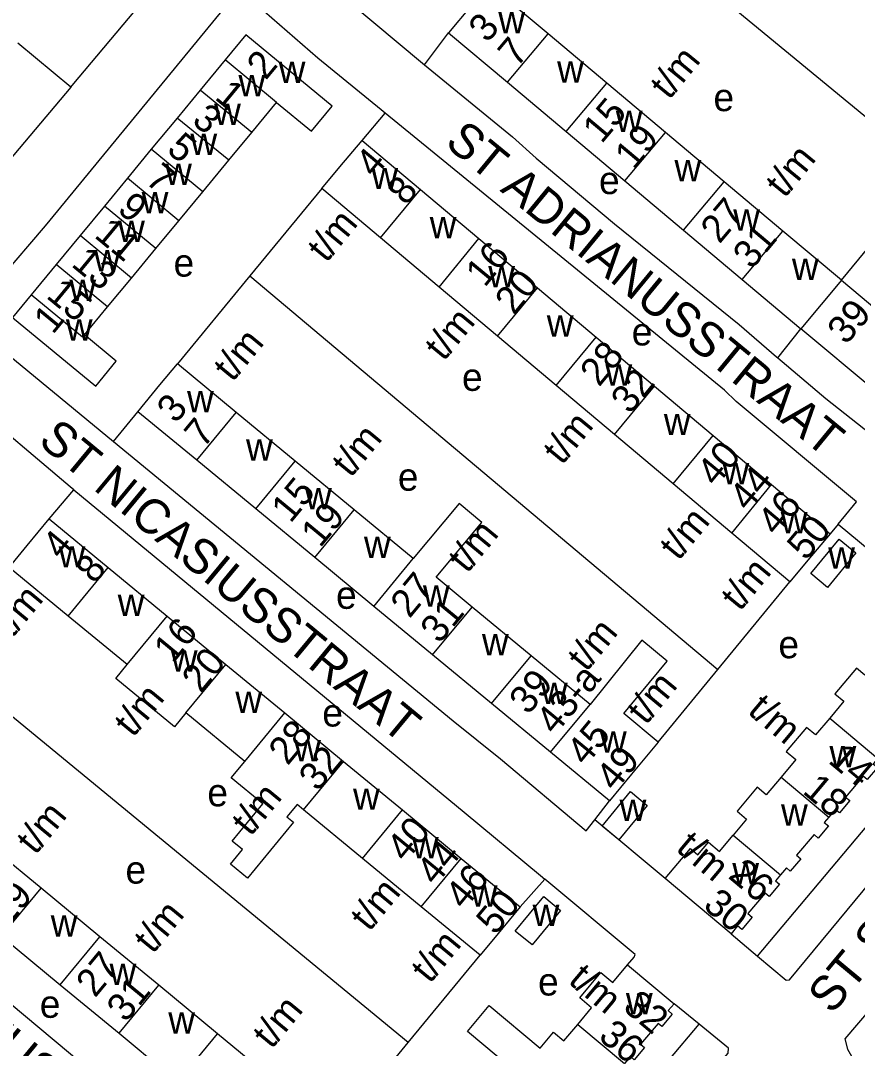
# Model space of a CAD drawing. Extents: x 161141 to 163125, y 381621 to 383200.
# Drawn here: x 162366.8 to 162487.6, y 382042.2 to 382190.7 of the extents above; entities that cross this region are included whole.
import ezdxf

# ---------------------------------------------------------------- set-up
doc = ezdxf.new("R2010")
doc.units = 0
for name, color, linetype in [('BLT_Basislijn', 7, 'Continuous'), ('BLT_Bebouwing', 7, 'Continuous'), ('BLT_Centroide', 7, 'Continuous'), ('BLT_Huisnummer', 7, 'Continuous'), ('BLT_Huisnummer_ tussenligend', 7, 'Continuous'), ('BLT_Huisnummer_reeks', 7, 'Continuous'), ('BLT_Onderverdeling_panden', 7, 'Continuous'), ('BLT_Straatnaam', 7, 'Continuous')]:
    doc.layers.add(name, color=color, linetype=linetype)

msp = doc.modelspace()

# ---------------------------------------------------------------- linework, layer by layer
at = {"layer": 'BLT_Basislijn'}
for p, q in [((162447, 382211.23), (162498.28, 382169)), ((162425.11, 382184.3), (162428.6, 382188.91)), ((162374.05, 382181.08), (162366.4, 382187.4)), ((162416.11, 382173.38), (162419.46, 382177.32)), ((162485.33, 382153.17), (162498.28, 382169)), ((162410.28, 382166.44), (162399.88, 382153.81)), ((162399.88, 382153.81), (162389.44, 382141.11)), ((162399.88, 382153.81), (162467.46, 382096.97)), ((162476.13, 382141.96), (162479.46, 382146.18)), ((162380.2, 382129.91), (162383.72, 382134.19)), ((162370.93, 382118.71), (162374.49, 382122.89)), ((162484.85, 382117.97), (162483.68, 382116.55)), ((162484.85, 382117.97), (162498.08, 382106.84)), ((162467.46, 382096.97), (162477.85, 382109.62)), ((162422.74, 382043.07), (162354.76, 382099.08)), ((162458.85, 382086.48), (162467.46, 382096.97)), ((162449.69, 382075.26), (162451.83, 382077.98)), ((162459.88, 382066.76), (162449.69, 382075.26)), ((162438.93, 382062.68), (162442.5, 382066.68)), ((162469.37, 382058.8), (162473.21, 382055.57)), ((162422.74, 382043.07), (162433.16, 382055.68)), ((162464.77, 382045.72), (162461.15, 382048.69)), ((162412.21, 382030.33), (162422.74, 382043.07))]:
    msp.add_line(p, q, dxfattribs=at)
for points in [[(162374.05, 382181.08), (162374.24, 382181.3), (162389.76, 382199.78), (162389.83, 382201.71), (162389.53, 382203.06), (162388.96, 382203.86), (162380.8, 382210.39), (162367.61, 382221.41), (162366.76, 382221.63)], [(162404.02, 382201.95), (162424.83, 382184.54), (162425.11, 382184.3)], [(162401.95, 382191.98), (162398.46, 382194.68), (162395.63, 382191.81), (162370.34, 382161.04), (162363.85, 382153.43), (162361.77, 382150.62), (162361.1, 382149.22), (162361.1, 382146.74), (162362.02, 382144.86), (162380.2, 382129.91)], [(162419.46, 382177.32), (162418.87, 382177.8), (162409.73, 382185.24), (162401.95, 382191.98)], [(162425.11, 382184.3), (162437.83, 382173.9), (162441.22, 382170.82), (162452.55, 382161.32), (162470.54, 382146.78), (162475.93, 382142.13), (162476.13, 382141.96)], [(162374.05, 382181.08), (162345.7, 382147.46), (162345.49, 382147.22)], [(162484.85, 382117.97), (162487.49, 382121.16), (162470.11, 382135.68), (162468.4, 382137.29), (162419.46, 382177.32)], [(162476.13, 382141.96), (162483.03, 382136.11), (162493.13, 382128.15), (162508.5, 382114.99), (162517.08, 382108.2), (162521.34, 382104.56)], [(162374.49, 382122.89), (162373.95, 382123.33), (162359.15, 382135.85), (162357.7, 382137.01)], [(162380.2, 382129.91), (162429.25, 382089.55), (162436.07, 382084.05), (162448.43, 382073.66), (162449.69, 382075.26)], [(162374.49, 382122.89), (162430.83, 382076.34), (162441.87, 382067.2), (162442.5, 382066.68)], [(162473.21, 382055.57), (162491.75, 382077.67), (162508.24, 382097.79), (162508.41, 382097.99)], [(162473.21, 382055.57), (162477.32, 382052.09), (162477.82, 382052.12), (162512, 382093.47), (162512.23, 382094.27), (162512.12, 382094.68), (162508.41, 382097.99)], [(162334.15, 382074.25), (162337.26, 382071.57), (162358.62, 382054.3), (162378.15, 382037.96), (162379.85, 382036.77), (162386.45, 382031.28), (162396.07, 382023.68), (162401.71, 382018.71), (162402.15, 382018.36)], [(162454.43, 382054.32), (162455.4, 382055.4), (162455.54, 382055.77), (162442.5, 382066.68)], [(162492.15, 382050.8), (162491.42, 382050.23), (162485.81, 382043.6), (162486.16, 382042.1), (162488.03, 382038.91), (162496.49, 382022.82)], [(162433.88, 381999.04), (162429.81, 382002.54), (162429.71, 382003.54), (162447.24, 382024.91), (162464.77, 382045.72)], [(162433.88, 381999.04), (162449.82, 382018.66), (162468.94, 382041.54), (162469.01, 382042.25), (162464.77, 382045.72)]]:
    msp.add_lwpolyline(points, dxfattribs=at)
at = {"layer": 'BLT_Bebouwing'}
for p, q in [((162442.95, 382188.77), (162434.47, 382195.89)), ((162428.6, 382188.91), (162437.08, 382181.79)), ((162451.42, 382181.65), (162442.95, 382188.77)), ((162396.33, 382184.99), (162392.75, 382180.65)), ((162437.08, 382181.79), (162445.56, 382174.67)), ((162459.9, 382174.53), (162451.42, 382181.65)), ((162392.75, 382180.65), (162389.4, 382176.59)), ((162400.17, 382174.52), (162403.75, 382178.87)), ((162389.71, 382176.97), (162389.71, 382176.96)), ((162389.4, 382176.59), (162385.68, 382172.09)), ((162396.88, 382170.54), (162400.17, 382174.52)), ((162445.56, 382174.67), (162454.03, 382167.55)), ((162468.38, 382167.41), (162459.9, 382174.53)), ((162416.11, 382173.38), (162424.53, 382166.29)), ((162385.68, 382172.09), (162382.24, 382167.91)), ((162393.1, 382165.95), (162396.88, 382170.54)), ((162382.24, 382167.91), (162378.93, 382163.89)), ((162454.03, 382167.55), (162462.51, 382160.43)), ((162476.85, 382160.29), (162468.38, 382167.41)), ((162389.65, 382161.77), (162393.1, 382165.95)), ((162418.77, 382159.3), (162410.28, 382166.44)), ((162424.53, 382166.29), (162432.98, 382159.19)), ((162378.93, 382163.89), (162375.41, 382159.63)), ((162386.34, 382157.76), (162389.65, 382161.77)), ((162375.41, 382159.63), (162371.96, 382155.45)), ((162427.21, 382152.2), (162418.77, 382159.3)), ((162432.98, 382159.19), (162441.43, 382152.08)), ((162462.51, 382160.43), (162470.99, 382153.3)), ((162485.33, 382153.17), (162476.85, 382160.29)), ((162382.82, 382153.5), (162386.34, 382157.76)), ((162371.96, 382155.45), (162368.34, 382151.06)), ((162379.37, 382149.32), (162382.82, 382153.5)), ((162470.99, 382153.3), (162479.46, 382146.18)), ((162435.66, 382145.09), (162427.21, 382152.2)), ((162441.43, 382152.08), (162449.88, 382144.98)), ((162376.04, 382145.27), (162379.37, 382149.32)), ((162480.61, 382145.22), (162479.46, 382146.18)), ((162444.11, 382137.99), (162435.66, 382145.09)), ((162449.88, 382144.98), (162458.33, 382137.87)), ((162489.01, 382138.16), (162480.61, 382145.22)), ((162397.95, 382134.09), (162389.44, 382141.11)), ((162452.56, 382130.88), (162444.11, 382137.99)), ((162458.33, 382137.87), (162466.78, 382130.77)), ((162392.24, 382127.17), (162383.72, 382134.19)), ((162406.46, 382127.06), (162397.95, 382134.09)), ((162461.01, 382123.78), (162452.56, 382130.88)), ((162466.78, 382130.77), (162475.23, 382123.66)), ((162400.75, 382120.14), (162392.24, 382127.17)), ((162414.98, 382120.03), (162406.46, 382127.06)), ((162469.46, 382116.67), (162461.01, 382123.78)), ((162475.23, 382123.66), (162483.68, 382116.55)), ((162409.27, 382113.11), (162400.75, 382120.14)), ((162423.49, 382113.01), (162414.98, 382120.03)), ((162370.93, 382118.71), (162379.47, 382111.68)), ((162477.85, 382109.62), (162469.46, 382116.67)), ((162417.78, 382106.08), (162409.27, 382113.11)), ((162373.69, 382104.68), (162365.16, 382111.71)), ((162379.47, 382111.68), (162387.96, 382104.68)), ((162426.29, 382099.06), (162417.78, 382106.08)), ((162440.52, 382098.95), (162432.01, 382105.98)), ((162382.18, 382097.68), (162373.69, 382104.68)), ((162387.96, 382104.68), (162396.46, 382097.68)), ((162434.81, 382092.03), (162426.29, 382099.06)), ((162449.03, 382091.92), (162440.52, 382098.95)), ((162396.46, 382097.68), (162404.95, 382090.68)), ((162443.32, 382085), (162434.81, 382092.03)), ((162399.17, 382083.68), (162390.68, 382090.68)), ((162404.95, 382090.68), (162413.44, 382083.68)), ((162451.83, 382077.98), (162443.32, 382085)), ((162413.44, 382083.68), (162421.94, 382076.68)), ((162416.16, 382069.68), (162407.67, 382076.68)), ((162421.94, 382076.68), (162430.43, 382069.68)), ((162369.78, 382065.36), (162361.29, 382072.37)), ((162424.65, 382062.68), (162416.16, 382069.68)), ((162430.43, 382069.68), (162438.93, 382062.68)), ((162469.37, 382058.8), (162459.88, 382066.76)), ((162378.27, 382058.36), (162369.78, 382065.36)), ((162433.16, 382055.68), (162424.65, 382062.68)), ((162364.05, 382058.42), (162372.54, 382051.41)), ((162386.75, 382051.35), (162378.27, 382058.36)), ((162454.43, 382054.32), (162461.15, 382048.69)), ((162372.54, 382051.41), (162381.02, 382044.41)), ((162395.24, 382044.34), (162386.75, 382051.35)), ((162381.02, 382044.41), (162389.51, 382037.4)), ((162403.73, 382037.34), (162395.24, 382044.34))]:
    msp.add_line(p, q, dxfattribs=at)
for points in [[(162434.47, 382195.89), (162431.82, 382192.74), (162428.6, 382188.91)], [(162403.75, 382178.87), (162408.81, 382174.7), (162411.79, 382178.3), (162399.31, 382188.6), (162396.33, 382184.99)], [(162410.28, 382166.44), (162412.89, 382169.55), (162416.11, 382173.38)], [(162485.33, 382153.17), (162494.88, 382145.14)], [(162368.34, 382151.06), (162365.65, 382147.8), (162377.65, 382137.9), (162380.62, 382141.49), (162376.04, 382145.27)], [(162383.72, 382134.19), (162386.91, 382138.05), (162389.44, 382141.11)], [(162432.01, 382105.98), (162426.81, 382110.27), (162433.38, 382118.2), (162430.11, 382120.92), (162423.49, 382113.01)], [(162365.16, 382111.71), (162367.75, 382114.86), (162370.93, 382118.71)], [(162483.68, 382116.55), (162480.46, 382112.73), (162477.85, 382109.62)], [(162458.85, 382086.48), (162453.88, 382090.58), (162460.13, 382098.16), (162456.48, 382101.17), (162449.03, 382091.92)], [(162490.68, 382098.51), (162488.69, 382096.13), (162487.46, 382097.16), (162484.37, 382093.46), (162485.65, 382092.39), (162483.61, 382089.95)], [(162390.68, 382090.68), (162389.03, 382088.66), (162380.56, 382095.65), (162382.18, 382097.68)], [(162483.61, 382089.95), (162481.57, 382087.52), (162480.28, 382088.6), (162477.33, 382085.09), (162478.7, 382083.94), (162476.58, 382081.4)], [(162458.85, 382086.48), (162455.02, 382081.83), (162451.83, 382077.98)], [(162407.67, 382076.68), (162406.72, 382077.47), (162405.26, 382075.69), (162406.22, 382074.9), (162399.57, 382066.83), (162397.1, 382068.86), (162398.82, 382070.96), (162397.34, 382072.18), (162401.77, 382077.55), (162397.2, 382081.32), (162399.17, 382083.68)], [(162490.58, 382084.11), (162489.9, 382083.31), (162490.49, 382082.82), (162489.01, 382081.05), (162488.43, 382081.54), (162485.91, 382078.54), (162486.51, 382078.03), (162485.02, 382076.26), (162484.42, 382076.76), (162483.47, 382075.63)], [(162476.58, 382081.4), (162474.46, 382078.87), (162473.14, 382079.98), (162470.23, 382076.51), (162471.62, 382075.35), (162469.67, 382073.02)], [(162483.47, 382075.63), (162482.82, 382074.86), (162483.42, 382074.36), (162481.96, 382072.61), (162481.35, 382073.12), (162478.83, 382070.12), (162479.42, 382069.63), (162477.92, 382067.84), (162477.35, 382068.32), (162476.49, 382067.3)], [(162459.88, 382066.76), (162463.52, 382071.1), (162464.59, 382070.19), (162466.13, 382072.03), (162467.72, 382070.69), (162469.67, 382073.02)], [(162476.49, 382067.3), (162475.77, 382066.44), (162476.35, 382065.96), (162474.87, 382064.18), (162474.28, 382064.67), (162471.78, 382061.7), (162472.41, 382061.17), (162470.92, 382059.4), (162470.3, 382059.92), (162469.37, 382058.8)], [(162438.93, 382062.68), (162435.75, 382058.82), (162433.16, 382055.68)], [(162447.24, 382045.7), (162449.24, 382048.09), (162447.53, 382049.52), (162450.59, 382053.17), (162452.28, 382051.75), (162454.43, 382054.32)], [(162440.18, 382037.26), (162431.33, 382044.68), (162434.45, 382048.41), (162441.8, 382042.26), (162443.74, 382044.57), (162445.24, 382043.31), (162447.24, 382045.7)], [(162461.15, 382048.69), (162460.31, 382047.69), (162460.89, 382047.2), (162459.37, 382045.39), (162458.83, 382045.84), (162456.3, 382042.83), (162456.89, 382042.34), (162455.4, 382040.56), (162454.84, 382041.04), (162453.99, 382040.03)]]:
    msp.add_lwpolyline(points, dxfattribs=at)
for points in [[(162480.88, 382110.8), (162484.98, 382115.79), (162487.4, 382113.8), (162483.3, 382108.81)], [(162450.75, 382074.33), (162454.86, 382079.32), (162457.28, 382077.32), (162453.18, 382072.34)], [(162438.21, 382059.17), (162442.32, 382064.16), (162444.74, 382062.16), (162440.64, 382057.18)]]:
    msp.add_lwpolyline(points, close=True, dxfattribs=at)
at = {"layer": 'BLT_Onderverdeling_panden'}
for p, q in [((162437.08, 382181.79), (162442.95, 382188.77)), ((162403.75, 382178.87), (162396.33, 382184.99)), ((162445.56, 382174.67), (162451.42, 382181.65)), ((162400.17, 382174.52), (162392.75, 382180.65)), ((162396.88, 382170.54), (162389.4, 382176.59)), ((162454.03, 382167.55), (162459.9, 382174.53)), ((162393.1, 382165.95), (162385.68, 382172.09)), ((162389.65, 382161.77), (162382.24, 382167.91)), ((162462.51, 382160.43), (162468.38, 382167.41)), ((162418.77, 382159.3), (162424.53, 382166.29)), ((162386.34, 382157.76), (162378.93, 382163.89)), ((162382.82, 382153.5), (162375.41, 382159.63)), ((162427.21, 382152.2), (162432.98, 382159.19)), ((162470.99, 382153.3), (162476.85, 382160.29)), ((162379.37, 382149.32), (162371.96, 382155.45)), ((162485.33, 382153.17), (162479.46, 382146.18)), ((162435.66, 382145.09), (162441.43, 382152.08)), ((162444.11, 382137.99), (162449.88, 382144.98)), ((162452.56, 382130.88), (162458.33, 382137.87)), ((162392.24, 382127.17), (162397.95, 382134.09)), ((162461.01, 382123.78), (162466.78, 382130.77)), ((162400.75, 382120.14), (162406.46, 382127.06)), ((162469.46, 382116.67), (162475.23, 382123.66)), ((162409.27, 382113.11), (162414.98, 382120.03)), ((162373.69, 382104.68), (162379.47, 382111.68)), ((162417.78, 382106.08), (162423.49, 382113.01)), ((162426.29, 382099.06), (162432.01, 382105.98)), ((162382.18, 382097.68), (162387.96, 382104.68)), ((162434.81, 382092.03), (162440.52, 382098.95)), ((162390.68, 382090.68), (162396.46, 382097.68)), ((162443.32, 382085), (162449.03, 382091.92)), ((162399.17, 382083.68), (162404.95, 382090.68)), ((162483.61, 382089.95), (162490.58, 382084.11)), ((162407.67, 382076.68), (162413.44, 382083.68)), ((162476.58, 382081.4), (162483.47, 382075.63)), ((162416.16, 382069.68), (162421.94, 382076.68)), ((162469.67, 382073.02), (162476.49, 382067.3)), ((162424.65, 382062.68), (162430.43, 382069.68)), ((162364.05, 382058.42), (162369.78, 382065.36)), ((162372.54, 382051.41), (162378.27, 382058.36)), ((162381.02, 382044.41), (162386.75, 382051.35)), ((162447.24, 382045.7), (162453.99, 382040.03)), ((162389.51, 382037.4), (162395.24, 382044.34))]:
    msp.add_line(p, q, dxfattribs=at)
msp.add_lwpolyline([(162376.04, 382145.27), (162375.74, 382144.94), (162368.34, 382151.06)], dxfattribs=at)

# ---------------------------------------------------------------- texts
at = {"layer": 'BLT_Centroide'}
for s, p in [('w', (162435.77, 382188.84)), ('w', (162404.06, 382181.66)), ('w', (162444.26, 382181.72)), ('w', (162398.26, 382179.75)), ('e', (162466.83, 382177.6)), ('w', (162394.74, 382175.59)), ('w', (162452.73, 382174.59)), ('w', (162391.32, 382171.28)), ('w', (162387.67, 382166.94)), ('w', (162461.2, 382167.47)), ('w', (162417.45, 382166.34)), ('e', (162450.31, 382165.62)), ('w', (162384.28, 382162.84)), ('w', (162425.87, 382159.25)), ('w', (162469.68, 382160.34)), ('w', (162380.88, 382158.69)), ('w', (162377.39, 382154.47)), ('e', (162388.89, 382153.7)), ('w', (162478.16, 382153.22)), ('w', (162434.32, 382152.16)), ('w', (162373.85, 382150.19)), ('w', (162373.34, 382144.47)), ('w', (162442.77, 382145.03)), ('e', (162455.03, 382143.76)), ('e', (162430.53, 382137.2)), ('w', (162451.23, 382137.94)), ('w', (162390.84, 382134.12)), ('w', (162459.66, 382130.81)), ('w', (162399.35, 382127.12)), ('w', (162468.12, 382123.72)), ('e', (162421.27, 382122.78)), ('w', (162407.87, 382120.09)), ('w', (162476.54, 382116.62)), ('w', (162416.38, 382113.06)), ('w', (162372.3, 382111.69)), ('w', (162483.39, 382111.54)), ('e', (162412.35, 382105.72)), ('w', (162424.89, 382106.03)), ('w', (162380.83, 382104.69)), ('w', (162433.41, 382099)), ('e', (162476.21, 382098.58)), ('w', (162388.5, 382096.66)), ('w', (162441.92, 382091.97)), ('w', (162397.81, 382090.69)), ('e', (162410.36, 382088.72)), ('w', (162450.44, 382084.94)), ('w', (162406.3, 382083.69)), ('w', (162483.58, 382082.83)), ('e', (162393.77, 382077.19)), ('w', (162414.8, 382076.69)), ('w', (162453.27, 382075.07)), ('w', (162476.58, 382074.41)), ('w', (162423.3, 382069.69)), ('e', (162381.95, 382066.03)), ('w', (162469.55, 382065.95)), ('w', (162431.79, 382062.69)), ('w', (162440.72, 382059.91)), ('w', (162371.16, 382058.38)), ('w', (162379.65, 382051.38)), ('e', (162441.51, 382049.87)), ('e', (162369.58, 382046.65)), ('w', (162454.19, 382047.16)), ('w', (162388.13, 382044.38))]:
    msp.add_text(s, height=4, dxfattribs=at).set_placement(p)
at = {"layer": 'BLT_Huisnummer'}
for s, rotation, p in [('2', 50.426, (162402.2, 382181.96)), ('1', 320.4913, (162394.68, 382179.43)), ('5', 320.4913, (162387.74, 382171.78)), ('9', 320.4913, (162380.61, 382163.17)), ('13', 320.4913, (162373.98, 382155.31)), ('15', 320.4913, (162370.35, 382150.74)), ('1', 50.4807, (162371.46, 382145.23))]:
    msp.add_text(s, height=4, rotation=rotation, dxfattribs=at).set_placement(p)
at = {"layer": 'BLT_Huisnummer_ tussenligend'}
for s, rotation, p in [('3', 320.4913, (162391.37, 382175.95)), ('7', 320.4913, (162384.64, 382167.35)), ('11', 320.4018, (162377.29, 382159.48))]:
    msp.add_text(s, height=4, rotation=rotation, dxfattribs=at).set_placement(p)
at = {"layer": 'BLT_Huisnummer_reeks'}
for s, rotation, p in [('3', 49.9646, (162434.2, 382187.34)), ('7', 49.9644, (162438.45, 382183.79)), ('t/m', 50.7132, (162460.43, 382179.11)), ('15', 49.9651, (162450.68, 382172.78)), ('19', 49.9651, (162455.31, 382169)), ('4', 49.9326, (162417.88, 382167.85)), ('t/m', 50.7132, (162477.1, 382164.92)), ('8', 50.4624, (162422.47, 382163.82)), ('27', 49.9659, (162467.7, 382158.32)), ('t/m', 50.4667, (162410.94, 382155.58)), ('31', 49.9641, (162472.36, 382154.62)), ('16', 50.4624, (162433.81, 382152.03)), ('20', 50.4624, (162438.04, 382148)), ('39', 49.9729, (162485.99, 382143.72)), ('t/m', 50.4667, (162427.89, 382141.36)), ('t/m', 50.4667, (162397.39, 382138.36)), ('28', 50.4672, (162450.32, 382137.66)), ('32', 50.4624, (162454.78, 382133.69)), ('3', 50.4615, (162389.22, 382132.36)), ('7', 50.4667, (162393.21, 382128.8)), ('t/m', 50.4667, (162444.96, 382126.36)), ('t/m', 50.4667, (162414.46, 382124.54)), ('40', 50.4624, (162467.18, 382123.22)), ('44', 49.9332, (162471.82, 382119.64)), ('15', 50.4667, (162405.76, 382117.96)), ('46', 49.9326, (162475.9, 382116.1)), ('19', 50.4667, (162410.05, 382114.42)), ('t/m', 50.4667, (162461.77, 382112.54)), ('50', 50.0203, (162480.18, 382112.54)), ('t/m', 50.4667, (162431.27, 382110.72)), ('4', 50.5058, (162372.69, 382112.67)), ('8', 50.4596, (162377.48, 382109.19)), ('t/m', 50.4667, (162470.64, 382105.24)), ('27', 50.4626, (162422.95, 382104.22)), ('t/m', 50.4667, (162365.54, 382101.32)), ('31', 50.4675, (162427.27, 382100.55)), ('16', 50.4596, (162388.78, 382097.7)), ('t/m', 50.4667, (162448.48, 382096.5)), ('20', 50.4596, (162392.83, 382093.4)), ('39', 50.4675, (162440.09, 382090.27)), ('43-a', 50.4675, (162443.95, 382087.35)), ('t/m', 50.4667, (162457.08, 382088.81)), ('t/m', 50.4667, (162383.04, 382087.03)), ('t/m', 319.9713, (162471.6, 382090.73)), ('28', 50.4596, (162405.36, 382082.97)), ('45', 50.4635, (162448.38, 382082.88)), ('32', 50.4596, (162409.72, 382079.2)), ('49', 50.4615, (162452.59, 382079.2)), ('14', 320.0242, (162483.24, 382083.6)), ('18', 320.0361, (162479.53, 382079.19)), ('t/m', 50.4667, (162400, 382072.73)), ('t/m', 50.4667, (162368.94, 382070.05)), ('40', 50.4596, (162422.38, 382068.98)), ('t/m', 319.9713, (162461.24, 382070.9)), ('44', 50.4604, (162426.69, 382065.59)), ('46', 50.4604, (162430.84, 382062.12)), ('26', 320.0271, (162468.8, 382066.96)), ('19', 50.4602, (162364.94, 382059.69)), ('t/m', 50.4667, (162417.14, 382058.98)), ('50', 50.5114, (162435.33, 382058.45)), ('30', 320.0263, (162465.17, 382062.61)), ('t/m', 50.4667, (162385.9, 382055.76)), ('t/m', 50.4667, (162425.89, 382051.47)), ('27', 50.461, (162377.56, 382049.43)), ('t/m', 319.9713, (162445.71, 382051.78)), ('31', 50.457, (162381.99, 382045.85)), ('32', 320.012, (162453.59, 382047.91)), ('t/m', 50.4667, (162403.04, 382042.01)), ('36', 320.011, (162450.05, 382043.68))]:
    msp.add_text(s, height=4, rotation=rotation, dxfattribs=at).set_placement(p)
at = {"layer": 'BLT_Straatnaam'}
for s, rotation, p in [('ST ADRIANUSSTRAAT', 320.5446, (162427.88, 382172.74)), ('ST NICASIUSSTRAAT', 320.3834, (162369.16, 382129.66)), ('ST SERVAASWEG', 50.2594, (162483.93, 382047)), ('ST HUBERTUSSTRAAT', 320.4305, (162333.59, 382065.82))]:
    msp.add_text(s, height=5, rotation=rotation, dxfattribs=at).set_placement(p)

doc.saveas('drawing.dxf')
